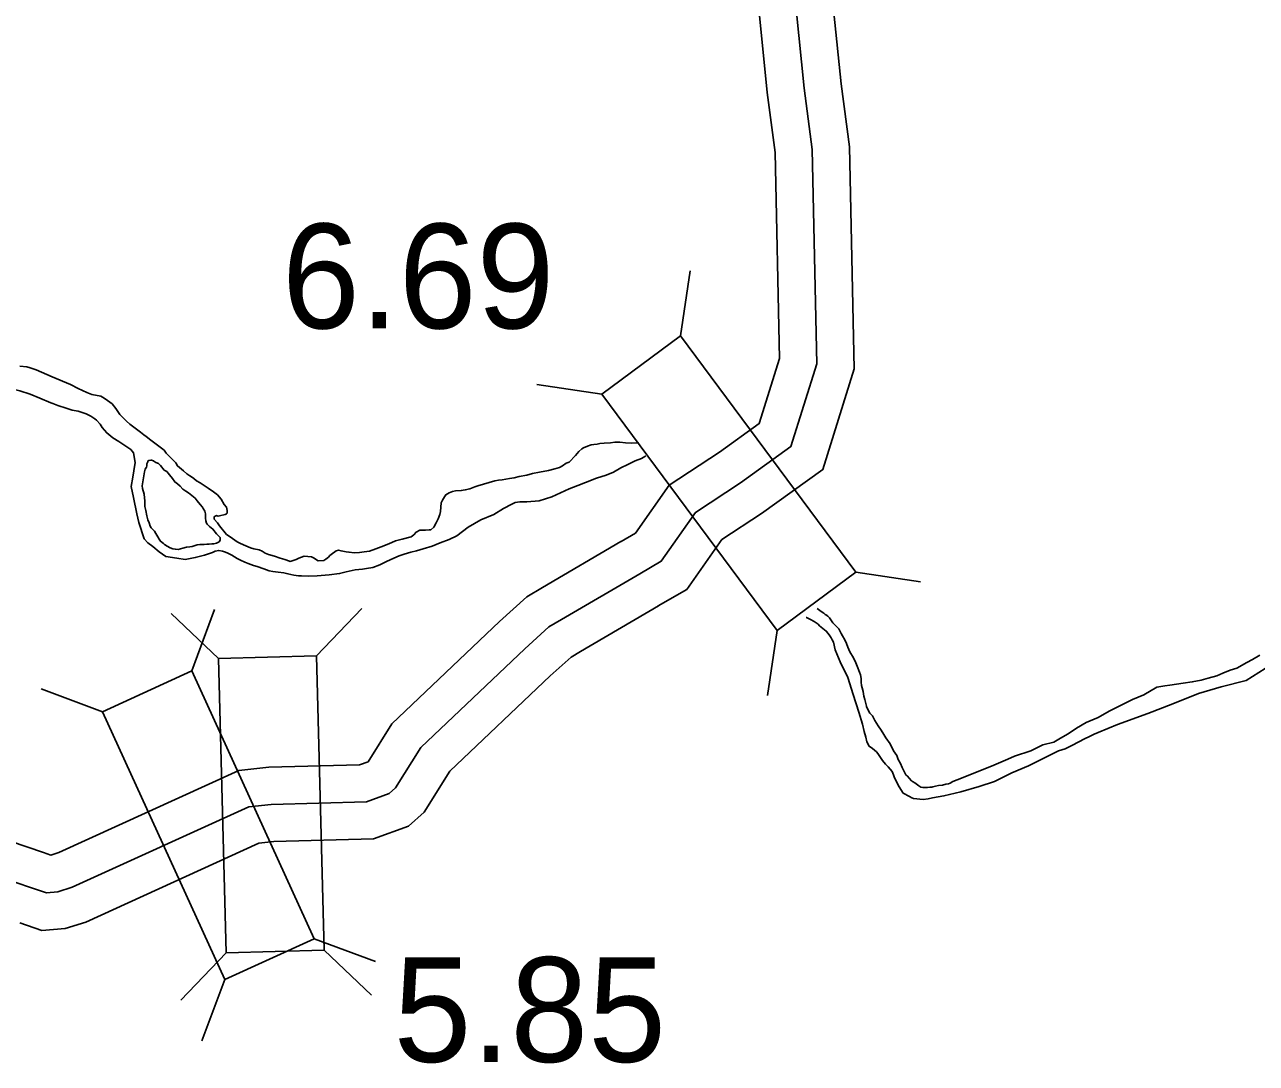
# Model space of a CAD drawing. Extents: x -83719 to 153526, y -11835 to 11446.
# Drawn here: x -3832.8 to -3667.1, y -1196.8 to -1057 of the extents above; entities that cross this region are included whole.
import ezdxf

# ---------------------------------------------------------------- set-up
doc = ezdxf.new("R2010")
doc.units = 0
for name, color, linetype in [('Level 10', 7, 'Continuous'), ('Level 20', 7, 'Continuous'), ('Level 58', 7, 'Continuous'), ('Level 59', 7, 'Continuous'), ('Level 9', 7, 'Continuous')]:
    doc.layers.add(name, color=color, linetype=linetype)

msp = doc.modelspace()

# ---------------------------------------------------------------- linework, layer by layer
at = {"layer": 'Level 10'}
for p, q in [((-3752.58, -1126.58), (-3752.56, -1126.57)), ((-3747.53, -1135.22), (-3747.55, -1135.23))]:
    msp.add_line(p, q, dxfattribs=at)
for points in [[(-3752.56, -1126.57), (-3750.62, -1125.45), (-3746.09, -1118.99), (-3739.32, -1114.53), (-3733.99, -1110.71), (-3731.26, -1101.93), (-3731.83, -1074.22), (-3732.89, -1066.18), (-3734.09, -1054.44)], [(-3747.55, -1135.23), (-3743.7, -1133), (-3739, -1126.29), (-3733.66, -1122.78), (-3725.44, -1116.89), (-3721.22, -1103.35), (-3721.85, -1073.46), (-3722.96, -1065.01), (-3723.94, -1055.45)], [(-3841.36, -1164.63), (-3830.21, -1168.41), (-3829.23, -1168.75), (-3828.17, -1168.41), (-3803.95, -1157.35), (-3799.91, -1156.93), (-3787.75, -1156.62), (-3786.58, -1156.19), (-3783.4, -1151.08), (-3768.89, -1137.31), (-3765.24, -1134.02), (-3763.1, -1132.74), (-3752.58, -1126.58)], [(-3833.43, -1177.88), (-3830.45, -1178.89), (-3827.31, -1178.63), (-3824.55, -1177.75), (-3801.29, -1167.13), (-3799.26, -1166.92), (-3785.85, -1166.57), (-3781.16, -1164.85), (-3779.04, -1162.99), (-3775.59, -1157.46), (-3762.11, -1144.65), (-3759.27, -1142.1), (-3758, -1141.34), (-3747.53, -1135.22)]]:
    msp.add_lwpolyline(points, dxfattribs=at)
at = {"layer": 'Level 20'}
for p, q in [((-3744.56, -1098.88), (-3743.26, -1090.17)), ((-3755.16, -1106.74), (-3763.87, -1105.44)), ((-3720.98, -1130.69), (-3712.27, -1131.99)), ((-3806.69, -1142.3), (-3813.07, -1136.24)), ((-3810.29, -1143.97), (-3807.21, -1135.73)), ((-3793.5, -1141.96), (-3787.43, -1135.58)), ((-3731.58, -1138.55), (-3732.88, -1147.26)), ((-3822.29, -1149.46), (-3830.54, -1146.38)), ((-3793.84, -1180), (-3785.6, -1183.08)), ((-3805.68, -1181.89), (-3811.74, -1188.27)), ((-3792.48, -1181.55), (-3786.1, -1187.61)), ((-3805.85, -1185.48), (-3808.93, -1193.72))]:
    msp.add_line(p, q, dxfattribs=at)
for points in [[(-3755.16, -1106.74), (-3731.58, -1138.55), (-3720.98, -1130.69), (-3744.56, -1098.88)], [(-3792.48, -1181.55), (-3793.5, -1141.96), (-3806.69, -1142.3), (-3805.68, -1181.89)], [(-3822.29, -1149.46), (-3805.85, -1185.48), (-3793.84, -1180), (-3810.29, -1143.97)]]:
    msp.add_lwpolyline(points, close=True, dxfattribs=at)
at = {"layer": 'Level 59'}
for points in [[(-3728.83, -947.31), (-3731.23, -951.44), (-3732.19, -953.71), (-3733.63, -960.63), (-3733.55, -967.87), (-3732.51, -970.64), (-3729.91, -973.74), (-3728.87, -975.8), (-3728.73, -980.24), (-3731.23, -991), (-3731.3, -1002.75), (-3729.59, -1008.18), (-3725.7, -1020.46), (-3723.08, -1030.74), (-3722.93, -1035.34), (-3729.02, -1054.95), (-3727.93, -1065.59), (-3726.84, -1073.84), (-3726.24, -1102.64), (-3729.71, -1113.8), (-3736.49, -1118.65), (-3742.55, -1122.64), (-3747.16, -1129.22), (-3750.05, -1130.9)], [(-3750.05, -1130.9), (-3760.55, -1137.04), (-3762.26, -1138.06), (-3765.5, -1140.98), (-3779.5, -1154.27), (-3782.89, -1159.72), (-3783.76, -1160.48), (-3786.8, -1161.6), (-3799.59, -1161.92), (-3802.62, -1162.24), (-3826.36, -1173.08), (-3828.29, -1173.7), (-3829.83, -1173.82), (-3831.82, -1173.14), (-3842.42, -1169.55)]]:
    msp.add_lwpolyline(points, dxfattribs=at)
at = {"layer": 'Level 9'}
for points in [[(-3805.51, -1122.61), (-3805.53, -1122.38), (-3805.62, -1121.94), (-3805.92, -1121.58), (-3806.32, -1120.87), (-3806.81, -1120.3), (-3807.38, -1119.87), (-3808.07, -1119.4), (-3808.64, -1119.03), (-3809.17, -1118.69), (-3809.67, -1118.39), (-3810.03, -1118.08), (-3810.2, -1117.95), (-3810.53, -1117.75), (-3810.96, -1117.45), (-3811.39, -1117.04), (-3812.19, -1116.4), (-3812.45, -1116), (-3812.98, -1115.43), (-3813.71, -1114.7), (-3814.01, -1114.26), (-3814.7, -1113.72), (-3815.43, -1113.22), (-3815.8, -1112.92), (-3816.43, -1112.45), (-3816.73, -1112.21), (-3817.19, -1111.87), (-3818.62, -1110.77), (-3819.05, -1110.36), (-3819.97, -1109.46), (-3820.5, -1108.69), (-3821, -1108.05), (-3821.6, -1107.58), (-3822.06, -1107.28), (-3822.53, -1107.01), (-3823.72, -1106.8), (-3824.42, -1106.53), (-3825.58, -1105.99), (-3826.61, -1105.45), (-3829.04, -1104.4), (-3829.8, -1104.1), (-3831.2, -1103.46), (-3832.03, -1103.19), (-3832.46, -1103.05), (-3833.39, -1102.98)], [(-3830.72, -1107.26), (-3832.02, -1106.75), (-3833.41, -1106.28), (-3834.81, -1105.94)], [(-3830.72, -1107.26), (-3829.25, -1107.91)], [(-3802.7, -1129.5), (-3803.13, -1129.33), (-3803.73, -1129.09), (-3804.2, -1128.85), (-3804.89, -1128.42), (-3805.43, -1128.11), (-3805.73, -1128.01), (-3806.16, -1127.88), (-3806.66, -1127.77), (-3807.12, -1127.87), (-3807.49, -1128.04), (-3808.56, -1128.4), (-3809.83, -1128.72), (-3811.16, -1128.98), (-3812.29, -1128.81), (-3813.79, -1128.57), (-3814.65, -1127.93), (-3815.54, -1127.22), (-3816.18, -1126.75), (-3816.67, -1126.22), (-3817.39, -1124.01), (-3817.69, -1122.84), (-3818.14, -1120.64), (-3818.43, -1119.17), (-3818.22, -1117.9), (-3818.09, -1117.07), (-3817.91, -1115.94), (-3818.11, -1114.64), (-3818.5, -1114.2), (-3820.1, -1113.13), (-3820.89, -1112.62), (-3821.72, -1111.95), (-3822.35, -1111.21), (-3822.61, -1110.78), (-3823.11, -1110.24), (-3823.34, -1110.07), (-3823.84, -1109.7), (-3824.5, -1109.4), (-3825.57, -1109.03), (-3826.37, -1108.89), (-3827.2, -1108.62), (-3828.29, -1108.28), (-3828.96, -1108.01), (-3829.25, -1107.91)], [(-3751.96, -1113.28), (-3752.73, -1113.21), (-3753.39, -1113.21), (-3753.99, -1113.3), (-3754.82, -1113.33), (-3755.39, -1113.39), (-3755.76, -1113.46), (-3756.22, -1113.52), (-3756.56, -1113.55), (-3757.06, -1113.72), (-3757.59, -1113.95), (-3757.83, -1114.11), (-3758.23, -1114.45), (-3758.7, -1114.98), (-3759.53, -1115.9), (-3759.93, -1116.04), (-3760.44, -1116.4), (-3760.84, -1116.6), (-3761.47, -1116.79), (-3762.3, -1117.02), (-3763.54, -1117.25), (-3764.47, -1117.41), (-3765.24, -1117.64), (-3766.24, -1117.83), (-3766.94, -1118), (-3767.57, -1118.09), (-3768.54, -1118.25), (-3769.04, -1118.32), (-3769.51, -1118.38), (-3769.54, -1118.38)], [(-3750.49, -1113.31), (-3751.18, -1113.32), (-3751.96, -1113.28)], [(-3750.23, -1113.34), (-3750.33, -1113.31), (-3750.49, -1113.31)], [(-3806.97, -1125.54), (-3807.44, -1124.9), (-3807.9, -1124.56), (-3808.2, -1124.23), (-3808.3, -1124.1), (-3808.4, -1123.8), (-3808.43, -1123.43), (-3808.43, -1123.19), (-3808.43, -1122.83), (-3808.52, -1122.46), (-3808.76, -1122.13), (-3808.86, -1121.96), (-3809.15, -1121.59), (-3809.55, -1121.09), (-3809.85, -1120.75), (-3810.74, -1120.01), (-3811.07, -1119.81), (-3811.47, -1119.51), (-3811.84, -1119.14), (-3812.2, -1118.81), (-3812.57, -1118.54), (-3812.9, -1118.1), (-3813.26, -1117.6), (-3813.66, -1117.16), (-3813.99, -1116.96), (-3814.48, -1116.32), (-3814.75, -1116.09), (-3815.12, -1115.95), (-3815.38, -1115.75), (-3815.45, -1115.69), (-3815.58, -1115.65), (-3815.71, -1115.62), (-3815.81, -1115.62), (-3816.08, -1115.65), (-3816.21, -1115.75), (-3816.21, -1115.85), (-3816.32, -1116.11), (-3816.35, -1116.38), (-3816.38, -1116.58), (-3816.55, -1116.85), (-3816.65, -1117.18), (-3816.83, -1118.28), (-3816.96, -1119.08), (-3816.9, -1119.45), (-3816.7, -1120.18), (-3816.61, -1121.15), (-3816.61, -1121.85), (-3816.45, -1122.38), (-3816.32, -1123.12), (-3816.19, -1123.65), (-3816.03, -1124.05), (-3815.86, -1124.52), (-3815.73, -1124.73)], [(-3751.65, -1116.19), (-3752.58, -1116.64), (-3753.58, -1117.24), (-3754.58, -1117.63), (-3755.88, -1118.06), (-3757.32, -1118.62), (-3758.35, -1119.05), (-3759.55, -1119.47), (-3761.86, -1120.56), (-3763.56, -1121.08), (-3765.23, -1121.24), (-3766.19, -1121.24), (-3766.82, -1121.3), (-3767.26, -1121.53), (-3768.36, -1122.12), (-3769.66, -1122.92), (-3771.43, -1123.64), (-3773.1, -1124.63), (-3774.64, -1125.79), (-3775.68, -1126.28), (-3776.88, -1126.74), (-3777.98, -1127.17), (-3779.18, -1127.56), (-3780.08, -1127.82), (-3780.81, -1127.99), (-3781.72, -1128.28), (-3782.38, -1128.48), (-3783.12, -1128.81), (-3784.09, -1129.24), (-3784.99, -1129.7), (-3785.96, -1130.06), (-3786.79, -1130.19), (-3787.32, -1130.28), (-3788.32, -1130.38), (-3789.52, -1130.64), (-3790.42, -1130.87), (-3791.79, -1131.06), (-3793.42, -1131.18), (-3794.55, -1131.24), (-3795.55, -1131.2), (-3795.92, -1131.17), (-3796.55, -1131.07), (-3797.35, -1130.89), (-3797.91, -1130.79)], [(-3749.21, -1115.04), (-3749.38, -1115.12), (-3749.8, -1115.4), (-3750.67, -1115.71), (-3751.65, -1116.19)], [(-3771.84, -1119.07), (-3772.21, -1119.2), (-3772.91, -1119.46), (-3773.51, -1119.63), (-3774.04, -1119.72), (-3774.81, -1119.75), (-3775.21, -1119.82), (-3775.68, -1120.01), (-3776.14, -1120.28), (-3776.31, -1120.54), (-3776.55, -1121.01), (-3776.75, -1121.38), (-3776.82, -1122.51), (-3776.92, -1122.94), (-3777.16, -1123.51), (-3777.4, -1124.07), (-3777.73, -1124.64), (-3778.13, -1124.97), (-3778.37, -1125), (-3778.87, -1125.03), (-3779.27, -1125.03), (-3779.63, -1125.03), (-3780.13, -1125.29), (-3780.44, -1125.66), (-3780.8, -1125.92), (-3782, -1126.25), (-3782.87, -1126.48), (-3783.77, -1126.87), (-3784.81, -1127.26), (-3785.54, -1127.56), (-3786.38, -1127.86), (-3787.11, -1127.95), (-3787.71, -1128.05), (-3788.44, -1128.08), (-3789.14, -1128.01), (-3789.54, -1127.94), (-3790.21, -1127.83), (-3790.57, -1127.73), (-3790.87, -1127.8), (-3791.07, -1127.93), (-3791.34, -1128.16), (-3791.74, -1128.46), (-3791.91, -1128.66), (-3792.28, -1128.96), (-3792.51, -1129.12), (-3793.28, -1129.15), (-3793.91, -1128.78), (-3794.17, -1128.61), (-3795.17, -1128.54), (-3795.87, -1128.8), (-3796.24, -1128.97), (-3796.67, -1129.13), (-3797.04, -1129.23), (-3797.14, -1129.19), (-3797.77, -1128.99), (-3798.4, -1128.79), (-3799.17, -1128.55)], [(-3769.54, -1118.38), (-3771.84, -1119.07)], [(-3807.27, -1123.54), (-3807.26, -1123.23), (-3807.16, -1123.14), (-3806.96, -1123.07), (-3806.86, -1123.1), (-3806.73, -1123.14), (-3806.56, -1123.11), (-3805.8, -1122.92)], [(-3805.51, -1122.61), (-3805.51, -1122.66), (-3805.54, -1122.72), (-3805.56, -1122.77), (-3805.59, -1122.83), (-3805.62, -1122.86), (-3805.65, -1122.87), (-3805.69, -1122.9), (-3805.8, -1122.92)], [(-3803.75, -1126.82), (-3804.19, -1126.59), (-3804.82, -1126.18), (-3805.25, -1125.85), (-3805.61, -1125.61), (-3806.57, -1124.44), (-3806.84, -1124.07), (-3807.27, -1123.54)], [(-3815.73, -1124.73), (-3815.66, -1124.82), (-3815.3, -1125.19), (-3815.1, -1125.49), (-3814.87, -1125.93), (-3814.67, -1126.26), (-3814.51, -1126.53), (-3814.08, -1126.83), (-3813.94, -1126.96), (-3813.58, -1127.2), (-3813.18, -1127.4), (-3812.85, -1127.54), (-3812.48, -1127.61), (-3812.12, -1127.64), (-3811.82, -1127.54), (-3811.48, -1127.45), (-3810.98, -1127.31), (-3810.55, -1127.28), (-3810.25, -1127.22), (-3809.58, -1127.02), (-3809.22, -1126.96), (-3808.82, -1126.96), (-3808.62, -1126.96), (-3808.28, -1126.93), (-3807.95, -1126.93), (-3807.58, -1126.87), (-3807.32, -1126.87), (-3806.95, -1126.8), (-3806.68, -1126.64), (-3806.62, -1126.61), (-3806.52, -1126.47), (-3806.45, -1126.34), (-3806.48, -1126.04), (-3806.97, -1125.54)], [(-3801.71, -1127.58), (-3801.23, -1127.67), (-3801.96, -1127.53), (-3802.39, -1127.4), (-3803.02, -1127.16), (-3803.75, -1126.82)], [(-3801.23, -1127.67), (-3800.81, -1127.88), (-3800.4, -1128.12), (-3799.98, -1128.29), (-3799.17, -1128.55)], [(-3802.7, -1129.5), (-3802, -1129.8), (-3801.51, -1129.94), (-3800.61, -1130.25), (-3799.87, -1130.53), (-3799.37, -1130.6), (-3798.67, -1130.69), (-3797.91, -1130.79)], [(-3720.21, -1145.92), (-3720.28, -1145.49), (-3720.25, -1144.99), (-3720.35, -1144.49), (-3720.48, -1144.12), (-3720.82, -1143.32), (-3720.98, -1142.89), (-3721.32, -1142.19), (-3721.79, -1141.42), (-3722.05, -1140.79), (-3722.25, -1140.29), (-3722.46, -1139.79), (-3722.76, -1139.25), (-3722.96, -1138.92), (-3723.26, -1138.32), (-3723.69, -1137.89), (-3724.06, -1137.52), (-3724.26, -1137.25), (-3724.53, -1136.82), (-3724.76, -1136.62), (-3724.83, -1136.55), (-3724.86, -1136.52), (-3725.09, -1136.39), (-3725.29, -1136.22), (-3725.63, -1135.99), (-3726, -1135.72), (-3726.18, -1135.59)], [(-3646.65, -1134.82), (-3648.26, -1135.72), (-3649.49, -1136.26), (-3652.29, -1137.6), (-3654.25, -1138.54), (-3658.18, -1140.25), (-3662.57, -1142.06), (-3665.96, -1143.64), (-3668.49, -1145.25), (-3671.85, -1146.12), (-3674.91, -1147.03), (-3678.34, -1148.41), (-3681.73, -1149.68), (-3685.79, -1151.16), (-3688.39, -1152.27)], [(-3724.49, -1139.26), (-3724.69, -1138.96), (-3724.96, -1138.62), (-3725.42, -1138.26), (-3725.86, -1137.89), (-3726.06, -1137.69), (-3726.59, -1137.33), (-3727.09, -1137.06), (-3727.62, -1136.79), (-3727.65, -1136.78)], [(-3724.49, -1139.26), (-3724.32, -1139.52), (-3724.16, -1139.79), (-3724.01, -1140.09)], [(-3714.6, -1160.43), (-3715.18, -1159.57), (-3715.45, -1159), (-3715.82, -1158.2), (-3715.92, -1157.97), (-3716.09, -1157.5), (-3716.62, -1156.87), (-3716.99, -1156.53), (-3717.39, -1156), (-3717.66, -1155.6), (-3718.02, -1155.07), (-3718.22, -1154.87), (-3718.76, -1154.43), (-3719.19, -1154.1), (-3719.49, -1153.53), (-3719.63, -1152.87), (-3719.86, -1152.13), (-3720.1, -1151.13), (-3720.57, -1149.5), (-3721.34, -1147.13), (-3722.04, -1144.86), (-3723.11, -1142.73), (-3723.75, -1141.13), (-3724.01, -1140.09)], [(-3666.67, -1141.87), (-3667.66, -1142.44), (-3668.39, -1142.84), (-3669.76, -1143.58), (-3670.66, -1143.88), (-3671.62, -1144.29), (-3672.45, -1144.62), (-3673.62, -1144.96), (-3674.55, -1145.23), (-3675.75, -1145.46), (-3676.98, -1145.63), (-3678.75, -1145.9), (-3679.41, -1145.97), (-3680.51, -1146.17), (-3682.27, -1147.18), (-3683.77, -1147.82), (-3684.87, -1148.35), (-3686.93, -1149.39), (-3688.39, -1150.23), (-3690.02, -1150.93), (-3691.29, -1151.67), (-3692.45, -1152.44), (-3693.45, -1153.04), (-3694.38, -1153.55), (-3695.85, -1153.92), (-3697.44, -1154.72), (-3699.64, -1155.43), (-3700.54, -1155.83), (-3701.17, -1156.1), (-3702.73, -1156.77)], [(-3720.21, -1145.92), (-3720.14, -1146.26), (-3720.01, -1146.74), (-3719.9, -1147.35), (-3719.79, -1147.83), (-3719.54, -1148.72)], [(-3714.25, -1157.93), (-3714.39, -1157.7), (-3714.55, -1157.4), (-3714.76, -1156.96), (-3714.99, -1156.43), (-3715.29, -1155.89), (-3715.49, -1155.36), (-3715.93, -1154.73), (-3716.39, -1153.79), (-3716.93, -1152.96), (-3717.2, -1152.53), (-3717.6, -1151.96), (-3717.97, -1151.36), (-3718.43, -1150.66), (-3718.73, -1150.03), (-3719.1, -1149.66), (-3719.37, -1149.16), (-3719.54, -1148.76), (-3719.54, -1148.72)], [(-3688.39, -1152.27), (-3688.92, -1152.48), (-3689.57, -1152.78), (-3690.25, -1153.1), (-3691, -1153.51), (-3691.95, -1154.02), (-3692.84, -1154.44), (-3693.75, -1154.71)], [(-3693.75, -1154.71), (-3697.77, -1156.76), (-3700, -1157.7)], [(-3700, -1157.7), (-3702.33, -1158.84), (-3704.39, -1159.54), (-3706.85, -1160.22), (-3709.15, -1160.79), (-3710.68, -1161.06), (-3711.25, -1161.16), (-3711.91, -1161.26), (-3713.21, -1161.13), (-3713.45, -1161.06), (-3713.78, -1160.87), (-3714.6, -1160.43)], [(-3702.73, -1156.77), (-3707.36, -1158.62), (-3707.92, -1158.85), (-3708.29, -1159.05), (-3708.52, -1159.15), (-3708.89, -1159.19), (-3709.35, -1159.32), (-3709.89, -1159.39), (-3710.25, -1159.46), (-3710.62, -1159.56), (-3710.75, -1159.59), (-3711.05, -1159.62), (-3711.35, -1159.66), (-3711.75, -1159.66), (-3711.95, -1159.66), (-3712.25, -1159.59), (-3712.52, -1159.43), (-3713.05, -1159.03), (-3713.35, -1158.86), (-3713.48, -1158.77)], [(-3714.25, -1157.93), (-3714.05, -1158.12), (-3713.82, -1158.38), (-3713.48, -1158.77)]]:
    msp.add_lwpolyline(points, dxfattribs=at)

# ---------------------------------------------------------------- texts
at = {"layer": 'Level 58'}
for s, p in [('6.69', (-3798.16, -1097.89)), ('5.85', (-3783.15, -1196.57))]:
    msp.add_text(s, height=14.08, dxfattribs=at).set_placement(p)

doc.saveas('drawing.dxf')
